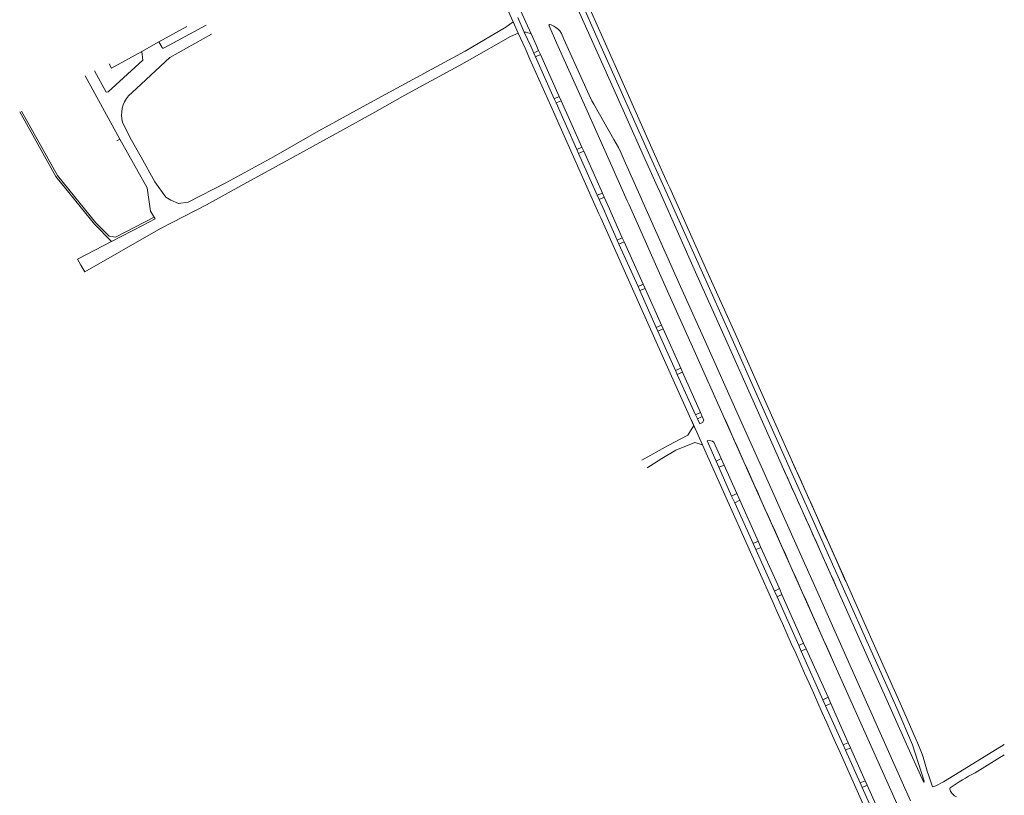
# Model space of a CAD drawing. Extents: x 145000 to 155000, y 457500 to 470000.
# Tile 366 of 548: x 147204 to 147708, y 467565 to 467962. Entities that reach past the tile are written whole.
import ezdxf

# ---------------------------------------------------------------- set-up
doc = ezdxf.new("R2010")
doc.units = 0
doc.header["$LTSCALE"] = 0.2
doc.header["$MEASUREMENT"] = 0
doc.layers.add('kant verharding', color=252, linetype='Continuous', lineweight=0)

msp = doc.modelspace()

# ---------------------------------------------------------------- linework, layer by layer
at = {"layer": 'kant verharding', "lineweight": 0}
for p, q in [((147460.79, 467966.79), (147466.24, 467954.85)), ((147456.95, 467960.97), (147459.5, 467955.3)), ((147459.32, 467963.34), (147462.69, 467955.82)), ((147475.42, 467959.5), (147475.32, 467959.27)), ((147475.32, 467959.27), (147475.38, 467958.99)), ((147475.58, 467959.6), (147475.42, 467959.5)), ((147475.81, 467959.65), (147475.58, 467959.6)), ((147476.36, 467959.55), (147475.81, 467959.65)), ((147477.89, 467958.76), (147476.36, 467959.55)), ((147478.91, 467958.07), (147477.89, 467958.76)), ((147275.59, 467950.75), (147289.84, 467958.63)), ((147463.64, 467955.68), (147462.69, 467955.82)), ((147464.56, 467955.47), (147463.64, 467955.68)), ((147465.42, 467955.2), (147464.56, 467955.47)), ((147466.24, 467954.85), (147465.42, 467955.2)), ((147480.17, 467957.09), (147478.91, 467958.07)), ((147480.82, 467956.4), (147480.17, 467957.09)), ((147481.67, 467955.03), (147480.82, 467956.4)), ((147266.89, 467945.94), (147275.59, 467950.75)), ((147470.04, 467946.36), (147467.5, 467945.08)), ((147467.5, 467945.08), (147468.43, 467943.11)), ((147468.43, 467943.11), (147470.97, 467944.32)), ((147470.04, 467946.36), (147470.97, 467944.32)), ((147470.97, 467944.32), (147480.59, 467922.79)), ((147468.43, 467943.11), (147478.02, 467921.69)), ((147237.88, 467933.36), (147255.66, 467901.03)), ((147480.59, 467922.79), (147478.02, 467921.69)), ((147478.02, 467921.69), (147479.03, 467919.55)), ((147479.03, 467919.55), (147481.58, 467920.6)), ((147479.03, 467919.55), (147489.63, 467895.67)), ((147480.59, 467922.79), (147481.58, 467920.6)), ((147481.58, 467920.6), (147492.15, 467896.89)), ((147255.66, 467901.03), (147254.07, 467900.15)), ((147492.15, 467896.89), (147489.63, 467895.67)), ((147489.63, 467895.67), (147490.51, 467893.6)), ((147490.51, 467893.6), (147493.11, 467894.79)), ((147490.51, 467893.6), (147500.06, 467872.22)), ((147492.15, 467896.89), (147493.11, 467894.79)), ((147493.11, 467894.79), (147502.67, 467873.38)), ((147502.67, 467873.38), (147500.06, 467872.22)), ((147502.67, 467873.38), (147500.06, 467872.22)), ((147502.67, 467873.38), (147503.64, 467871.32)), ((147500.06, 467872.22), (147501.02, 467870.04)), ((147501.02, 467870.04), (147503.64, 467871.32)), ((147273.12, 467860.99), (147272.83, 467861.51)), ((147512.86, 467850.49), (147510.21, 467849.29)), ((147510.21, 467849.29), (147511.17, 467847.19)), ((147511.17, 467847.19), (147513.87, 467848.35)), ((147512.86, 467850.49), (147513.87, 467848.35)), ((147513.87, 467848.35), (147523.56, 467826.64)), ((147511.17, 467847.19), (147520.91, 467825.48)), ((147235.65, 467836.44), (147237.14, 467833.84)), ((147523.56, 467826.64), (147520.91, 467825.48)), ((147520.91, 467825.48), (147521.87, 467823.39)), ((147521.87, 467823.39), (147524.49, 467824.54)), ((147521.87, 467823.39), (147530.27, 467804.48)), ((147523.56, 467826.64), (147524.49, 467824.54)), ((147524.49, 467824.54), (147532.93, 467805.69)), ((147532.93, 467805.69), (147530.27, 467804.48)), ((147530.27, 467804.48), (147531.1, 467802.65)), ((147531.1, 467802.65), (147533.76, 467803.85)), ((147531.1, 467802.65), (147540.11, 467782.51)), ((147532.93, 467805.69), (147533.76, 467803.85)), ((147533.76, 467803.85), (147542.8, 467783.75)), ((147542.8, 467783.75), (147540.11, 467782.51)), ((147540.11, 467782.51), (147541, 467780.4)), ((147542.8, 467783.75), (147543.7, 467781.58)), ((147541, 467780.4), (147543.7, 467781.58)), ((147541, 467780.4), (147550.28, 467759.86)), ((147543.7, 467781.58), (147552.83, 467761.01)), ((147548.09, 467757.34), (147549.54, 467754.25)), ((147552.83, 467761.01), (147550.28, 467759.86)), ((147550.28, 467759.86), (147551.3, 467757.73)), ((147551.3, 467757.73), (147553.81, 467758.88)), ((147552.83, 467761.01), (147553.81, 467758.88)), ((147549.54, 467754.25), (147553.89, 467744.46)), ((147560.93, 467736.01), (147556.38, 467746.46)), ((147559.73, 467745.74), (147563.48, 467737.37)), ((147563.48, 467737.37), (147560.93, 467736.01)), ((147563.48, 467737.37), (147564.96, 467734.06)), ((147560.93, 467736.01), (147562.36, 467733.01)), ((147562.36, 467733.01), (147564.96, 467734.06)), ((147562.36, 467733.01), (147568.81, 467718.14)), ((147564.96, 467734.06), (147571.45, 467719.52)), ((147571.45, 467719.52), (147568.81, 467718.14)), ((147568.81, 467718.14), (147570.42, 467714.79)), ((147571.45, 467719.52), (147573.01, 467716.12)), ((147570.42, 467714.79), (147573.01, 467716.12)), ((147570.42, 467714.79), (147579.87, 467693.96)), ((147573.01, 467716.12), (147582.38, 467695.15)), ((147582.38, 467695.15), (147579.87, 467693.96)), ((147579.87, 467693.96), (147581.3, 467690.75)), ((147581.3, 467690.75), (147583.83, 467691.91)), ((147582.38, 467695.15), (147583.83, 467691.91)), ((147583.83, 467691.91), (147593.28, 467670.78)), ((147581.3, 467690.75), (147590.78, 467669.53)), ((147593.28, 467670.78), (147590.78, 467669.53)), ((147590.78, 467669.53), (147592.12, 467666.51)), ((147592.12, 467666.51), (147594.61, 467667.73)), ((147592.12, 467666.51), (147603.2, 467641.61)), ((147593.28, 467670.78), (147594.61, 467667.73)), ((147594.61, 467667.73), (147605.71, 467642.92)), ((147605.71, 467642.92), (147603.2, 467641.61)), ((147603.2, 467641.61), (147604.42, 467638.8)), ((147605.71, 467642.92), (147607.03, 467640.03)), ((147604.42, 467638.8), (147607.03, 467640.03)), ((147604.42, 467638.8), (147615.61, 467613.84)), ((147607.03, 467640.03), (147618.24, 467615.13)), ((147618.24, 467615.13), (147615.61, 467613.84)), ((147615.61, 467613.84), (147616.96, 467610.72)), ((147616.96, 467610.72), (147619.61, 467611.91)), ((147618.24, 467615.13), (147619.61, 467611.91)), ((147619.61, 467611.91), (147628.52, 467591.89)), ((147616.96, 467610.72), (147626, 467590.78)), ((147628.52, 467591.89), (147626, 467590.78)), ((147626, 467590.78), (147627.16, 467588.13)), ((147628.52, 467591.89), (147629.71, 467589.24)), ((147624.37, 467586.86), (147641.75, 467547.86)), ((147627.16, 467588.13), (147629.71, 467589.24)), ((147627.16, 467588.13), (147634.64, 467571.26)), ((147629.71, 467589.24), (147637.25, 467572.36)), ((147708.47, 467585.65), (147693.48, 467576.46)), ((147637.25, 467572.36), (147634.64, 467571.26)), ((147634.64, 467571.26), (147635.68, 467569)), ((147637.25, 467572.36), (147638.24, 467570.1)), ((147635.68, 467569), (147638.24, 467570.1)), ((147635.68, 467569), (147644.64, 467549.03)), ((147638.24, 467570.1), (147647.2, 467550.11))]:
    msp.add_line(p, q, dxfattribs=at)
at = {"layer": 'kant verharding', "lineweight": 0, "flags": 128}
for points in [[(147439.46, 468000), (147445.03, 467987.59), (147456.95, 467960.97)], [(147488.77, 467970.69), (147497.76, 467950.54), (147509.08, 467925.43)], [(147509.08, 467925.43), (147523.12, 467894.03), (147530.92, 467876.54), (147532.23, 467873.61), (147551.11, 467831.35), (147565.68, 467798.77), (147580.54, 467765.51), (147594.21, 467734.72), (147608.02, 467703.97), (147622.75, 467671.1), (147638.28, 467636.23), (147650.74, 467608.41), (147659.07, 467589.65), (147667.27, 467571.43), (147667.45, 467572.15), (147661.43, 467590.86), (147653.4, 467609.53), (147641.06, 467637.39), (147625.45, 467672.28), (147610.8, 467705.11), (147596.97, 467736.03), (147583.28, 467766.67), (147568.43, 467800.08), (147553.85, 467832.45), (147534.43, 467875.93), (147533.6, 467877.77), (147525.64, 467895.48), (147511.66, 467926.83), (147500.56, 467951.72), (147491.38, 467972.17)], [(147494.14, 467972.52), (147502.85, 467952.83), (147513.99, 467927.97), (147528.07, 467896.42), (147535.89, 467878.82), (147537.15, 467876), (147556.23, 467833.55), (147570.82, 467801.05), (147585.66, 467767.68), (147599.37, 467737.13), (147613, 467706.62), (147627.24, 467674.58), (147643.42, 467638.48), (147655.79, 467610.54), (147664.5, 467590.7), (147666.43, 467585.98), (147666.85, 467584.52)], [(147275.59, 467950.75), (147277.2, 467947.89), (147277.36, 467947.57), (147277.68, 467947.57), (147278.02, 467947.57), (147278.34, 467947.73), (147278.66, 467947.89), (147299.81, 467959.39)], [(147432.47, 467946.11), (147453.28, 467958.29), (147456.95, 467960.97)], [(147475.38, 467958.99), (147479.25, 467950.29), (147493.49, 467918.57), (147507.49, 467887.06), (147515.4, 467869.43), (147516.31, 467867.4), (147536.07, 467823.2), (147550.41, 467791.14), (147564.57, 467759.41), (147578.57, 467728.12), (147592.91, 467696.05), (147607.23, 467664), (147621.05, 467633.08)], [(147259.99, 467923.19), (147264.03, 467926.93), (147281.14, 467942.84), (147302.47, 467954.8)], [(147459.5, 467955.3), (147455.64, 467953.55), (147434.68, 467941.61)], [(147459.5, 467955.3), (147463.09, 467947.5), (147465.52, 467941.92), (147476.25, 467918.1), (147500.87, 467862.76), (147501.81, 467860.65), (147518.06, 467824.28), (147537.35, 467781.18), (147550.32, 467752.29)], [(147462.69, 467955.82), (147465.95, 467948.62), (147467.5, 467945.08)], [(147466.24, 467954.85), (147468.53, 467949.67), (147470.04, 467946.36)], [(147660.5, 467562.13), (147656.2, 467571.71), (147649.91, 467585.82), (147642.18, 467603.11), (147627.98, 467634.84), (147613.59, 467667.03), (147599.45, 467698.67), (147585.43, 467730.04), (147571.03, 467762.3), (147556.77, 467794.15), (147542.73, 467825.58), (147522.94, 467869.85), (147521.81, 467872.37), (147513.83, 467890.13), (147512.2, 467893.83), (147510.88, 467896.64), (147508.58, 467900.81), (147498.26, 467918.84), (147497.31, 467920.53), (147495.85, 467923.54), (147482.99, 467952.11), (147481.67, 467955.03)], [(147242.65, 467935.99), (147248.57, 467925.01), (147249.56, 467925.17), (147267.38, 467941.49), (147266.89, 467945.94)], [(147250.18, 467939.56), (147251.39, 467937.37), (147266.89, 467945.94)], [(147432.47, 467946.11), (147415.27, 467936.78), (147384.01, 467919.66), (147357.46, 467905.16), (147334.31, 467891.89), (147309.87, 467878.67), (147290.59, 467868.62), (147285.57, 467867.96), (147281.66, 467869.72), (147279.2, 467871.32), (147273.46, 467879.09), (147266.54, 467891.73), (147260.79, 467901.59), (147257, 467909.68)], [(147237.14, 467833.84), (147237.63, 467832.97), (147276.46, 467855.17), (147300.03, 467867.41), (147319.13, 467877.97), (147344.39, 467891.76), (147368.18, 467904.95), (147386.17, 467914.79), (147401.53, 467923.57), (147414.97, 467930.77), (147429.22, 467938.52), (147434.68, 467941.61)], [(147204.3, 467914.91), (147222.86, 467881.8), (147242.59, 467857.52), (147251.39, 467848.58)], [(147205.18, 467915.39), (147223.69, 467882.36), (147243.34, 467858.18), (147250.17, 467851.25), (147252.35, 467850.9)], [(147272.83, 467861.51), (147271.35, 467864.12), (147269.5, 467876.1), (147255.66, 467901.03)], [(147501.02, 467870.04), (147503.67, 467864.05), (147504.58, 467861.99), (147510.21, 467849.29)], [(147503.64, 467871.32), (147506.32, 467865.26), (147507.23, 467863.21), (147512.86, 467850.49)], [(147251.39, 467848.58), (147267.18, 467856.76), (147273.64, 467860.1), (147273.12, 467860.99)], [(147252.35, 467850.9), (147253.35, 467850.74), (147273.12, 467860.99)], [(147251.39, 467848.58), (147233.89, 467839.51), (147235.65, 467836.44)], [(147551.3, 467757.73), (147552.56, 467755.18), (147553.95, 467755.85), (147554.65, 467757.1), (147553.81, 467758.88)], [(147549.54, 467754.25), (147546.37, 467749.34), (147536.28, 467744.09), (147522.81, 467736.59)], [(147553.89, 467744.46), (147550, 467745.7), (147540.29, 467741.72), (147533.04, 467737.39), (147525.58, 467732.71)], [(147553.89, 467744.46), (147555.77, 467740.21), (147588.05, 467668.19)], [(147627.24, 467674.58), (147643.42, 467638.48), (147655.79, 467610.54), (147664.5, 467590.7), (147666.43, 467585.98), (147666.84, 467584.54), (147668.91, 467577.36), (147669.93, 467574.46), (147671.74, 467569.28), (147673.35, 467569.84), (147677.32, 467571.93), (147687.86, 467578.31), (147708.4, 467590.88)], [(147621.05, 467633.08), (147635.71, 467600.35), (147655.58, 467555.87), (147655.76, 467555.66), (147655.89, 467555.61)], [(147680.76, 467568.8), (147680.56, 467568.44), (147680.53, 467568.15)]]:
    msp.add_lwpolyline(points, dxfattribs=at)
at = {"layer": 'kant verharding', "lineweight": 0}
for centre, radius, start, end in [((147271.55, 467913.54), 15.06, 140.1487, 194.8602), ((111677.82, 451580.11), 39382.2, 24.115991, 24.217442), ((197014.15, 489689.54), 54109.88, 204.014932, 204.109249), ((147750.65, 467467.06), 123.44, 117.5897, 124.4886), ((147684.44, 467568.88), 3.97, 190.4739, 206.8754), ((147690.52, 467573.4), 11.52, 213.2727, 225.2187), ((147690.46, 467573.3), 11.41, 225.0971, 227.118), ((147684.92, 467567.3), 3.24, 226.6882, 252.194)]:
    msp.add_arc(centre, radius, start, end, dxfattribs=at)
at = {"layer": 'kant verharding', "lineweight": 0, "extrusion": (0, 0, -1)}
for centre, radius, start, end in [((-11812.67, 406988.99), 148733.39, 155.8839411, 155.93725), ((-147557.4, 467743.07), 3.55, 73.3263, 131.0711), ((-130518.32, 460089.17), 18715.06, 155.879759, 156.089416)]:
    msp.add_arc(centre, radius, start, end, dxfattribs=at)

doc.saveas('drawing.dxf')
